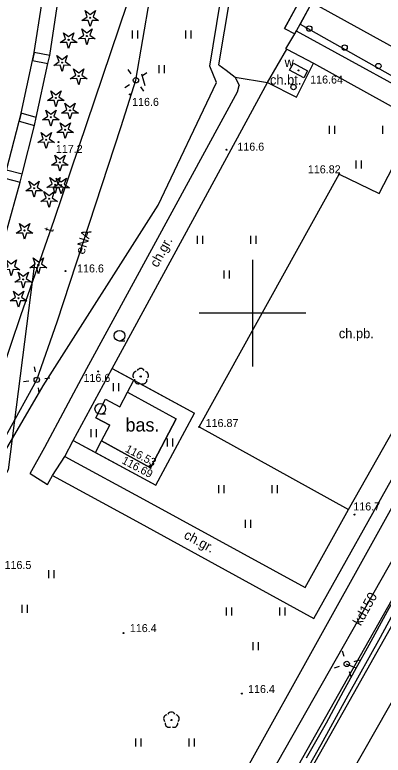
# Model space of a CAD drawing. Extents: x 6434771 to 6436222, y 5663454 to 5664782.
# Drawn here: x 6435577.7 to 6435612.2, y 5664058.6 to 5664127.9 of the extents above; entities that cross this region are included whole.
import ezdxf

# ---------------------------------------------------------------- set-up
doc = ezdxf.new("R2010")
doc.units = 0
for name, color, linetype in [('Warstwa 1', 7, 'Continuous'), ('Warstwa 10', 7, 'Continuous'), ('Warstwa 11', 7, 'Continuous'), ('Warstwa 12', 7, 'Continuous'), ('Warstwa 13', 7, 'Continuous'), ('Warstwa 18', 7, 'Continuous'), ('Warstwa 2', 7, 'Continuous'), ('Warstwa 25', 7, 'Continuous'), ('Warstwa 34', 7, 'Continuous'), ('Warstwa 4', 7, 'Continuous'), ('Warstwa 5', 7, 'Continuous'), ('Warstwa 6', 7, 'Continuous'), ('Warstwa 63', 7, 'Continuous'), ('Warstwa 7', 7, 'Continuous'), ('Warstwa 9', 7, 'Continuous')]:
    doc.layers.add(name, color=color, linetype=linetype)

msp = doc.modelspace()

# ---------------------------------------------------------------- linework, layer by layer
at = {"layer": 'Warstwa 1'}
for points in [[(6435610.591, 5664138.304), (6435633.882, 5664125.525), (6435628.697, 5664116.319), (6435605.542, 5664129.104)], [(6435579.389, 5664123.679), (6435580.828, 5664123.376), (6435581.013, 5664124.128), (6435579.569, 5664124.43)], [(6435578.165, 5664117.981), (6435579.589, 5664117.594), (6435579.758, 5664118.333), (6435578.335, 5664118.728)], [(6435576.811, 5664112.655), (6435578.249, 5664112.29), (6435578.438, 5664113.038), (6435576.986, 5664113.407)]]:
    msp.add_lwpolyline(points, close=True, dxfattribs=at)
msp.add_circle((6435603.828, 5664121.175), 0.25, dxfattribs=at)
at = {"layer": 'Warstwa 10'}
for points in [[(6435584.019, 5664127.411), (6435584.521, 5664127.758), (6435584.319, 5664128.334), (6435584.804, 5664127.964), (6435585.289, 5664128.334), (6435585.087, 5664127.758), (6435585.589, 5664127.411), (6435584.979, 5664127.425), (6435584.804, 5664126.841), (6435584.629, 5664127.425)], [(6435583.709, 5664125.705), (6435584.211, 5664126.052), (6435584.009, 5664126.628), (6435584.494, 5664126.258), (6435584.979, 5664126.628), (6435584.777, 5664126.052), (6435585.279, 5664125.705), (6435584.669, 5664125.719), (6435584.494, 5664125.135), (6435584.319, 5664125.719)], [(6435582.004, 5664125.346), (6435582.506, 5664125.693), (6435582.304, 5664126.269), (6435582.789, 5664125.899), (6435583.274, 5664126.269), (6435583.072, 5664125.693), (6435583.574, 5664125.346), (6435582.964, 5664125.36), (6435582.789, 5664124.776), (6435582.614, 5664125.36)], [(6435581.389, 5664123.213), (6435581.891, 5664123.56), (6435581.689, 5664124.136), (6435582.174, 5664123.766), (6435582.659, 5664124.136), (6435582.457, 5664123.56), (6435582.959, 5664123.213), (6435582.349, 5664123.227), (6435582.174, 5664122.643), (6435581.999, 5664123.227)], [(6435582.944, 5664121.954), (6435583.446, 5664122.301), (6435583.244, 5664122.877), (6435583.729, 5664122.507), (6435584.214, 5664122.877), (6435584.012, 5664122.301), (6435584.514, 5664121.954), (6435583.904, 5664121.968), (6435583.729, 5664121.384), (6435583.554, 5664121.968)], [(6435580.809, 5664119.91), (6435581.311, 5664120.257), (6435581.109, 5664120.833), (6435581.594, 5664120.463), (6435582.079, 5664120.833), (6435581.877, 5664120.257), (6435582.379, 5664119.91), (6435581.769, 5664119.924), (6435581.594, 5664119.34), (6435581.419, 5664119.924)], [(6435580.337, 5664118.096), (6435580.839, 5664118.443), (6435580.637, 5664119.019), (6435581.122, 5664118.649), (6435581.607, 5664119.019), (6435581.405, 5664118.443), (6435581.907, 5664118.096), (6435581.297, 5664118.11), (6435581.122, 5664117.526), (6435580.947, 5664118.11)], [(6435582.125, 5664118.734), (6435582.627, 5664119.081), (6435582.425, 5664119.657), (6435582.91, 5664119.287), (6435583.395, 5664119.657), (6435583.193, 5664119.081), (6435583.695, 5664118.734), (6435583.085, 5664118.748), (6435582.91, 5664118.164), (6435582.735, 5664118.748)], [(6435581.683, 5664116.919), (6435582.185, 5664117.266), (6435581.983, 5664117.842), (6435582.468, 5664117.472), (6435582.953, 5664117.842), (6435582.751, 5664117.266), (6435583.253, 5664116.919), (6435582.643, 5664116.933), (6435582.468, 5664116.349), (6435582.293, 5664116.933)], [(6435579.901, 5664115.991), (6435580.403, 5664116.338), (6435580.201, 5664116.914), (6435580.686, 5664116.544), (6435581.171, 5664116.914), (6435580.969, 5664116.338), (6435581.471, 5664115.991), (6435580.861, 5664116.005), (6435580.686, 5664115.421), (6435580.511, 5664116.005)], [(6435581.186, 5664113.865), (6435581.688, 5664114.212), (6435581.486, 5664114.788), (6435581.971, 5664114.418), (6435582.456, 5664114.788), (6435582.254, 5664114.212), (6435582.756, 5664113.865), (6435582.146, 5664113.879), (6435581.971, 5664113.295), (6435581.796, 5664113.879)], [(6435578.766, 5664111.454), (6435579.268, 5664111.801), (6435579.066, 5664112.377), (6435579.551, 5664112.007), (6435580.036, 5664112.377), (6435579.834, 5664111.801), (6435580.336, 5664111.454), (6435579.726, 5664111.468), (6435579.551, 5664110.884), (6435579.376, 5664111.468)], [(6435580.731, 5664111.781), (6435581.233, 5664112.128), (6435581.031, 5664112.704), (6435581.516, 5664112.334), (6435582.001, 5664112.704), (6435581.799, 5664112.128), (6435582.301, 5664111.781), (6435581.691, 5664111.795), (6435581.516, 5664111.211), (6435581.341, 5664111.795)], [(6435581.304, 5664111.74), (6435581.806, 5664112.087), (6435581.604, 5664112.663), (6435582.089, 5664112.293), (6435582.574, 5664112.663), (6435582.372, 5664112.087), (6435582.874, 5664111.74), (6435582.264, 5664111.754), (6435582.089, 5664111.17), (6435581.914, 5664111.754)], [(6435580.175, 5664110.467), (6435580.677, 5664110.814), (6435580.475, 5664111.39), (6435580.96, 5664111.02), (6435581.445, 5664111.39), (6435581.243, 5664110.814), (6435581.745, 5664110.467), (6435581.135, 5664110.481), (6435580.96, 5664109.897), (6435580.785, 5664110.481)], [(6435577.879, 5664107.495), (6435578.381, 5664107.842), (6435578.179, 5664108.418), (6435578.664, 5664108.048), (6435579.149, 5664108.418), (6435578.947, 5664107.842), (6435579.449, 5664107.495), (6435578.839, 5664107.509), (6435578.664, 5664106.925), (6435578.489, 5664107.509)], [(6435579.167, 5664104.266), (6435579.669, 5664104.613), (6435579.467, 5664105.189), (6435579.952, 5664104.819), (6435580.437, 5664105.189), (6435580.235, 5664104.613), (6435580.737, 5664104.266), (6435580.127, 5664104.28), (6435579.952, 5664103.696), (6435579.777, 5664104.28)], [(6435576.637, 5664104.07), (6435577.139, 5664104.417), (6435576.937, 5664104.993), (6435577.422, 5664104.623), (6435577.907, 5664104.993), (6435577.705, 5664104.417), (6435578.207, 5664104.07), (6435577.597, 5664104.084), (6435577.422, 5664103.5), (6435577.247, 5664104.084)], [(6435577.753, 5664102.916), (6435578.255, 5664103.263), (6435578.053, 5664103.839), (6435578.538, 5664103.469), (6435579.023, 5664103.839), (6435578.821, 5664103.263), (6435579.323, 5664102.916), (6435578.713, 5664102.93), (6435578.538, 5664102.346), (6435578.363, 5664102.93)], [(6435577.312, 5664101.152), (6435577.814, 5664101.499), (6435577.612, 5664102.075), (6435578.097, 5664101.705), (6435578.582, 5664102.075), (6435578.38, 5664101.499), (6435578.882, 5664101.152), (6435578.272, 5664101.166), (6435578.097, 5664100.582), (6435577.922, 5664101.166)]]:
    msp.add_lwpolyline(points, close=True, dxfattribs=at)
for centre in [(6435584.804, 5664127.666), (6435584.494, 5664125.96), (6435582.789, 5664125.601), (6435582.174, 5664123.468), (6435583.729, 5664122.209), (6435581.594, 5664120.165), (6435582.91, 5664118.989), (6435581.122, 5664118.351), (6435582.468, 5664117.174), (6435580.686, 5664116.246), (6435581.971, 5664114.12), (6435581.516, 5664112.036), (6435579.551, 5664111.709), (6435582.089, 5664111.995), (6435580.96, 5664110.722), (6435578.664, 5664107.75), (6435579.952, 5664104.521), (6435578.538, 5664103.171), (6435578.097, 5664101.407)]:
    msp.add_circle(centre, 0.05, dxfattribs=at)
at = {"layer": 'Warstwa 11'}
for centre, radius in [((6435605.304, 5664126.659), 0.25), ((6435608.613, 5664124.879), 0.25), ((6435611.772, 5664123.151), 0.25), ((6435589.529, 5664094.08), 0.05), ((6435592.406, 5664061.911), 0.05)]:
    msp.add_circle(centre, radius, dxfattribs=at)
for centre, start, end in [((6435589.529, 5664094.455), 30.14713, 149.85287), ((6435589.172, 5664094.196), 102.14713, 221.85287), ((6435589.886, 5664094.196), 318.14713, 77.85287), ((6435589.309, 5664093.777), 174.14713, 293.85287), ((6435589.749, 5664093.777), 246.14713, 5.85287), ((6435592.049, 5664062.027), 102.14713, 221.85287), ((6435592.406, 5664062.286), 30.14713, 149.85287), ((6435592.763, 5664062.027), 318.14713, 77.85287), ((6435592.186, 5664061.608), 174.14713, 293.85287), ((6435592.626, 5664061.608), 246.14713, 5.85287)]:
    msp.add_arc(centre, 0.375, start, end, dxfattribs=at)
at = {"layer": 'Warstwa 12'}
for points in [[(6435554.4, 5664040.29), (6435555.237, 5664042.576), (6435557.85, 5664043.012), (6435560.597, 5664049.36), (6435565.468, 5664059.949), (6435568.83, 5664066.411), (6435571.54, 5664071.734), (6435569.336, 5664073.9), (6435574.347, 5664083.888), (6435579.805, 5664093.765), (6435581.708, 5664099.211), (6435587.702, 5664117.494), (6435589.081, 5664121.815), (6435590.394, 5664129.486), (6435592.115, 5664144.175), (6435592.288, 5664152.329), (6435593.379, 5664155.102)], [(6435589.944, 5664134.799), (6435589.791, 5664134.271), (6435588.233, 5664128.919), (6435581.44, 5664108.794), (6435578.284, 5664099.767), (6435573.712, 5664086.343), (6435573.582, 5664086.106), (6435573.454, 5664085.868), (6435568.958, 5664077.552), (6435561.799, 5664063.628), (6435555.383, 5664051.762), (6435555.255, 5664051.525)], [(6435631.549, 5664121.292), (6435637.248, 5664117.898), (6435639.048, 5664116.863), (6435636.832, 5664113.039), (6435573.112, 5663999.914), (6435567.369, 5663989.773), (6435556.895, 5663969.528), (6435551.55, 5663961.662), (6435548.98, 5663960.053), (6435545.915, 5663958.84), (6435541.4, 5663958.414), (6435537.043, 5663959.497), (6435521.938, 5663967.479), (6435521.907, 5663967.449), (6435520.396, 5663968.198), (6435507.178, 5663968.407), (6435506.471, 5663968.695), (6435506.124, 5663968.813)], [(6435605.052, 5664058.362), (6435606.905, 5664061.66), (6435608.524, 5664064.612), (6435609.708, 5664066.763), (6435610.918, 5664068.948), (6435612.641, 5664072.095), (6435614.468, 5664075.417), (6435617.256, 5664080.133), (6435618.429, 5664082.261), (6435619.624, 5664084.368)], [(6435613.773, 5664073.054), (6435611.935, 5664069.649), (6435608.927, 5664064.214), (6435606.38, 5664059.602), (6435604.048, 5664055.441), (6435601.431, 5664051.001), (6435598.591, 5664045.89), (6435596.298, 5664041.884), (6435593.193, 5664036.409), (6435591.865, 5664034.013), (6435589.351, 5664029.314), (6435586.652, 5664024.478), (6435583.855, 5664019.378), (6435580.904, 5664014.034), (6435579.535, 5664011.433), (6435576.909, 5664006.754), (6435573.014, 5663999.95), (6435571.264, 5663996.881), (6435567.502, 5663990.275), (6435564.072, 5663984.352), (6435560.777, 5663978.635), (6435556.325, 5663970.985)], [(6435609.708, 5664066.763), (6435608.794, 5664067.155)]]:
    msp.add_lwpolyline(points, dxfattribs=at)
at = {"layer": 'Warstwa 13'}
for centre in [(6435588.512, 5664120.496), (6435581.849, 5664116.022), (6435597.566, 5664115.314), (6435582.504, 5664103.945), (6435585.552, 5664094.558), (6435609.55, 5664081.155), (6435587.908, 5664070.053), (6435599.008, 5664064.389)]:
    msp.add_circle(centre, 0.045, dxfattribs=at)
at = {"layer": 'Warstwa 18'}
msp.add_lwpolyline([(6435606.069, 5664130.064), (6435605.125, 5664130.588), (6435602.981, 5664126.659), (6435603.945, 5664126.153), (6435606.063, 5664130.067)], dxfattribs=at)
at = {"layer": 'Warstwa 2'}
msp.add_lwpolyline([(6435605.542, 5664129.104), (6435604.454, 5664127.08), (6435627.453, 5664114.118), (6435628.697, 5664116.319)], close=True, dxfattribs=at)
for centre in [(6435589.081, 5664121.815), (6435579.805, 5664093.765), (6435608.812, 5664067.162)]:
    msp.add_circle(centre, 0.25, dxfattribs=at)
at = {"layer": 'Warstwa 25'}
for centre in [(6435608.12, 5664113.01), (6435594.99, 5664089.36), (6435590.399, 5664085.709), (6435590.453, 5664085.523)]:
    msp.add_circle(centre, 0.045, dxfattribs=at)
at = {"layer": 'Warstwa 34'}
msp.add_lwpolyline([(6435585.319, 5664090.216), (6435586.244, 5664091.954), (6435587.567, 5664091.251), (6435588.293, 5664092.615), (6435592.864, 5664090.124), (6435590.453, 5664085.523), (6435585.857, 5664088.04), (6435586.642, 5664089.513)], close=True, dxfattribs=at)
at = {"layer": 'Warstwa 4'}
for points in [[(6435580.399, 5664093.207), (6435591.18, 5664110.128), (6435596.62, 5664121.611), (6435595.996, 5664123.123), (6435597.937, 5664134.966), (6435601.93, 5664144.8), (6435605.393, 5664142.717), (6435609.027, 5664140.972)], [(6435588.649, 5664122.428), (6435588.36, 5664122.836)], [(6435589.694, 5664122.247), (6435590.102, 5664122.536)], [(6435589.949, 5664121.28), (6435589.651, 5664122.389)], [(6435588.468, 5664121.383), (6435588.06, 5664121.094)], [(6435589.513, 5664121.202), (6435589.802, 5664120.794)], [(6435628.839, 5664110.292), (6435594.1, 5664047.72)], [(6435579.596, 5664104.649), (6435577.123, 5664085.338), (6435558.197, 5664050.985)], [(6435579.685, 5664094.505), (6435579.606, 5664094.999)], [(6435579.065, 5664093.645), (6435578.571, 5664093.566)], [(6435580.545, 5664093.885), (6435581.039, 5664093.964)], [(6435574.765, 5664083.554), (6435580.399, 5664093.207)], [(6435579.925, 5664093.025), (6435580.004, 5664092.531)], [(6435608.575, 5664067.873), (6435608.416, 5664068.348)], [(6435609.523, 5664067.399), (6435609.998, 5664067.558)], [(6435608.101, 5664066.925), (6435607.626, 5664066.766)], [(6435609.049, 5664066.451), (6435609.208, 5664065.976)]]:
    msp.add_lwpolyline(points, dxfattribs=at)
msp.add_lwpolyline([(6435603.471, 5664122.767), (6435603.829, 5664123.426), (6435605.147, 5664122.709), (6435604.789, 5664122.05)], close=True, dxfattribs=at)
at = {"layer": 'Warstwa 5'}
for p, q in [((6435596.844, 5664123.263), (6435598.592, 5664133.651)), ((6435596.844, 5664123.263), (6435598.592, 5664133.651)), ((6435602.981, 5664126.659), (6435605.125, 5664130.588)), ((6435581.013, 5664124.128), (6435581.726, 5664128.733)), ((6435602.981, 5664126.659), (6435603.945, 5664126.153)), ((6435588.762, 5664125.717), (6435588.762, 5664126.467)), ((6435589.262, 5664125.717), (6435589.262, 5664126.467)), ((6435593.762, 5664125.717), (6435593.762, 5664126.467)), ((6435594.262, 5664125.717), (6435594.262, 5664126.467)), ((6435603.1, 5664124.774), (6435603.945, 5664126.153)), ((6435601.41, 5664121.6), (6435603.21, 5664124.716)), ((6435603.1, 5664124.774), (6435603.21, 5664124.716)), ((6435580.828, 5664123.376), (6435581.013, 5664124.128)), ((6435579.758, 5664118.333), (6435580.828, 5664123.376)), ((6435591.262, 5664122.467), (6435591.262, 5664123.217)), ((6435591.762, 5664122.467), (6435591.762, 5664123.217)), ((6435596.844, 5664123.263), (6435597.535, 5664122.777)), ((6435596.844, 5664123.263), (6435597.535, 5664122.777)), ((6435604.113, 5664120.242), (6435605.693, 5664123.424)), ((6435605.693, 5664123.424), (6435622.57, 5664114.06)), ((6435597.535, 5664122.777), (6435598.373, 5664122.117)), ((6435597.535, 5664122.777), (6435598.373, 5664122.117)), ((6435598.373, 5664122.117), (6435601.41, 5664121.6)), ((6435598.373, 5664122.117), (6435598.755, 5664121.337)), ((6435594.417, 5664108.706), (6435601.41, 5664121.6)), ((6435598.58, 5664120.726), (6435598.755, 5664121.337)), ((6435601.41, 5664121.6), (6435604.113, 5664120.242)), ((6435592.661, 5664109.826), (6435598.58, 5664120.726)), ((6435579.589, 5664117.594), (6435579.758, 5664118.333)), ((6435578.438, 5664113.038), (6435579.589, 5664117.594)), ((6435607.193, 5664116.8), (6435607.193, 5664117.55)), ((6435607.693, 5664116.8), (6435607.693, 5664117.55)), ((6435612.193, 5664116.8), (6435612.193, 5664117.55)), ((6435609.693, 5664113.55), (6435609.693, 5664114.3)), ((6435610.193, 5664113.55), (6435610.193, 5664114.3)), ((6435611.84, 5664111.2), (6435613.12, 5664113.69)), ((6435578.249, 5664112.29), (6435578.438, 5664113.038)), ((6435594.99, 5664089.36), (6435608.12, 5664113.01)), ((6435608.12, 5664113.01), (6435611.84, 5664111.2)), ((6435576.959, 5664107.656), (6435578.249, 5664112.29)), ((6435584.504, 5664094.821), (6435592.661, 5664109.826)), ((6435586.856, 5664094.821), (6435594.417, 5664108.706)), ((6435594.838, 5664106.504), (6435594.838, 5664107.254)), ((6435595.338, 5664106.504), (6435595.338, 5664107.254)), ((6435599.838, 5664106.504), (6435599.838, 5664107.254)), ((6435600.338, 5664106.504), (6435600.338, 5664107.254)), ((6435590.128, 5664032.68), (6435631.535, 5664105.853)), ((6435597.338, 5664103.254), (6435597.338, 5664104.004)), ((6435597.838, 5664103.254), (6435597.838, 5664104.004)), ((6435580.552, 5664087.46), (6435584.504, 5664094.821)), ((6435583.225, 5664088.094), (6435586.856, 5664094.821)), ((6435586.856, 5664094.821), (6435588.882, 5664093.721)), ((6435586.856, 5664094.821), (6435594.558, 5664090.639)), ((6435586.977, 5664092.717), (6435586.977, 5664093.467)), ((6435587.477, 5664092.717), (6435587.477, 5664093.467)), ((6435588.293, 5664092.615), (6435588.882, 5664093.721)), ((6435588.293, 5664092.615), (6435588.882, 5664093.721)), ((6435588.882, 5664093.721), (6435594.558, 5664090.639)), ((6435585.319, 5664090.216), (6435586.244, 5664091.954)), ((6435586.244, 5664091.954), (6435587.567, 5664091.251)), ((6435587.567, 5664091.251), (6435588.293, 5664092.615)), ((6435588.293, 5664092.615), (6435592.864, 5664090.124)), ((6435590.941, 5664083.891), (6435594.558, 5664090.639)), ((6435590.941, 5664083.891), (6435594.558, 5664090.639)), ((6435585.319, 5664090.216), (6435586.642, 5664089.513)), ((6435590.453, 5664085.523), (6435592.864, 5664090.124)), ((6435585.857, 5664088.04), (6435586.642, 5664089.513)), ((6435594.99, 5664089.36), (6435608.99, 5664081.61)), ((6435605.738, 5664071.428), (6435616.003, 5664089.801)), ((6435584.902, 5664088.402), (6435584.902, 5664089.152)), ((6435585.402, 5664088.402), (6435585.402, 5664089.152)), ((6435582.428, 5664086.587), (6435583.225, 5664088.094)), ((6435583.225, 5664088.094), (6435585.287, 5664086.971)), ((6435583.225, 5664088.094), (6435590.941, 5664083.891)), ((6435585.287, 5664086.971), (6435585.857, 5664088.04)), ((6435585.287, 5664086.971), (6435585.857, 5664088.04)), ((6435585.857, 5664088.04), (6435590.453, 5664085.523)), ((6435592.048, 5664087.511), (6435592.048, 5664088.261)), ((6435592.548, 5664087.511), (6435592.548, 5664088.261)), ((6435579.193, 5664084.984), (6435580.552, 5664087.46)), ((6435582.428, 5664086.587), (6435590.143, 5664082.411)), ((6435585.287, 5664086.971), (6435590.941, 5664083.891)), ((6435579.193, 5664084.984), (6435580.816, 5664083.976)), ((6435580.816, 5664083.976), (6435581.267, 5664084.797)), ((6435581.267, 5664084.797), (6435589.153, 5664080.527)), ((6435596.842, 5664083.147), (6435596.842, 5664083.897)), ((6435597.342, 5664083.147), (6435597.342, 5664083.897)), ((6435601.842, 5664083.147), (6435601.842, 5664083.897)), ((6435602.342, 5664083.147), (6435602.342, 5664083.897)), ((6435590.143, 5664082.411), (6435604.912, 5664074.323)), ((6435604.912, 5664074.323), (6435608.99, 5664081.61)), ((6435589.153, 5664080.527), (6435605.738, 5664071.428)), ((6435599.342, 5664079.897), (6435599.342, 5664080.647)), ((6435599.842, 5664079.897), (6435599.842, 5664080.647)), ((6435580.932, 5664075.205), (6435580.932, 5664075.955)), ((6435581.432, 5664075.205), (6435581.432, 5664075.955)), ((6435578.432, 5664071.955), (6435578.432, 5664072.705)), ((6435578.932, 5664071.955), (6435578.932, 5664072.705)), ((6435597.563, 5664071.698), (6435597.563, 5664072.448)), ((6435598.063, 5664071.698), (6435598.063, 5664072.448)), ((6435602.563, 5664071.698), (6435602.563, 5664072.448)), ((6435603.063, 5664071.698), (6435603.063, 5664072.448)), ((6435596.144, 5664033.938), (6435616.927, 5664070.478)), ((6435600.063, 5664068.448), (6435600.063, 5664069.198)), ((6435600.563, 5664068.448), (6435600.563, 5664069.198)), ((6435589.081, 5664059.427), (6435589.081, 5664060.177)), ((6435589.581, 5664059.427), (6435589.581, 5664060.177)), ((6435594.081, 5664059.427), (6435594.081, 5664060.177)), ((6435594.581, 5664059.427), (6435594.581, 5664060.177))]:
    msp.add_line(p, q, dxfattribs=at)
at = {"layer": 'Warstwa 6'}
for p, q in [((6435588.044, 5664097.399), (6435587.544, 5664097.399)), ((6435586.251, 5664090.543), (6435585.751, 5664090.543))]:
    msp.add_line(p, q, dxfattribs=at)
for centre, radius in [((6435604.309, 5664122.738), 0.045), ((6435587.544, 5664097.899), 0.5), ((6435585.751, 5664091.043), 0.5)]:
    msp.add_circle(centre, radius, dxfattribs=at)
at = {"layer": 'Warstwa 63'}
for p, q in [((6435600, 5664105), (6435600, 5664095)), ((6435605, 5664100), (6435595, 5664100))]:
    msp.add_line(p, q, dxfattribs=at)
at = {"layer": 'Warstwa 7'}
msp.add_lwpolyline([(6435589.296, 5664034.963), (6435641.592, 5664127.095)], dxfattribs=at)
at = {"layer": 'Warstwa 9'}
for p, q in [((6435579.569, 5664124.43), (6435580.282, 5664128.982)), ((6435603.1, 5664124.774), (6435603.945, 5664126.153)), ((6435603.945, 5664126.153), (6435604.096, 5664126.433)), ((6435604.096, 5664126.433), (6435627.223, 5664113.737)), ((6435601.41, 5664121.6), (6435603.21, 5664124.716)), ((6435603.1, 5664124.774), (6435603.21, 5664124.716)), ((6435603.21, 5664124.716), (6435605.693, 5664123.424)), ((6435603.21, 5664124.716), (6435605.693, 5664123.424)), ((6435579.389, 5664123.679), (6435579.569, 5664124.43)), ((6435578.335, 5664118.728), (6435579.389, 5664123.679)), ((6435604.113, 5664120.242), (6435605.693, 5664123.424)), ((6435605.693, 5664123.424), (6435622.57, 5664114.06)), ((6435598.373, 5664122.117), (6435601.41, 5664121.6)), ((6435598.373, 5664122.117), (6435598.755, 5664121.337)), ((6435594.417, 5664108.706), (6435601.41, 5664121.6)), ((6435598.58, 5664120.726), (6435598.755, 5664121.337)), ((6435601.41, 5664121.6), (6435604.113, 5664120.242)), ((6435592.661, 5664109.826), (6435598.58, 5664120.726)), ((6435578.165, 5664117.981), (6435578.335, 5664118.728)), ((6435576.986, 5664113.407), (6435578.165, 5664117.981)), ((6435611.84, 5664111.2), (6435613.12, 5664113.69)), ((6435594.99, 5664089.36), (6435608.12, 5664113.01)), ((6435608.12, 5664113.01), (6435611.84, 5664111.2)), ((6435584.504, 5664094.821), (6435592.661, 5664109.826)), ((6435586.856, 5664094.821), (6435594.417, 5664108.706)), ((6435608.99, 5664081.61), (6435623.81, 5664107.94)), ((6435608.99, 5664081.61), (6435623.81, 5664107.94)), ((6435590.128, 5664032.68), (6435631.535, 5664105.853)), ((6435580.552, 5664087.46), (6435584.504, 5664094.821)), ((6435583.225, 5664088.094), (6435586.856, 5664094.821)), ((6435594.99, 5664089.36), (6435608.99, 5664081.61)), ((6435605.738, 5664071.428), (6435616.003, 5664089.801)), ((6435582.428, 5664086.587), (6435583.225, 5664088.094)), ((6435579.193, 5664084.984), (6435580.552, 5664087.46)), ((6435581.267, 5664084.797), (6435582.428, 5664086.587)), ((6435581.267, 5664084.797), (6435582.428, 5664086.587)), ((6435582.428, 5664086.587), (6435590.143, 5664082.411)), ((6435579.193, 5664084.984), (6435580.816, 5664083.976)), ((6435580.816, 5664083.976), (6435581.267, 5664084.797)), ((6435581.267, 5664084.797), (6435589.153, 5664080.527)), ((6435590.143, 5664082.411), (6435604.912, 5664074.323)), ((6435604.912, 5664074.323), (6435608.99, 5664081.61)), ((6435589.153, 5664080.527), (6435605.738, 5664071.428)), ((6435596.144, 5664033.938), (6435616.927, 5664070.478))]:
    msp.add_line(p, q, dxfattribs=at)

# ---------------------------------------------------------------- texts
at = {"layer": 'Warstwa 13'}
for s, p in [('116.6', (6435588.725, 5664119.416)), ('117.2', (6435581.59, 5664115.014)), ('116.6', (6435598.577, 5664115.223)), ('116.6', (6435583.576, 5664103.822)), ('116.6', (6435584.176, 5664093.574)), ('116.7', (6435609.428, 5664081.537)), ('116.5', (6435576.788, 5664076.056)), ('116.4', (6435588.515, 5664070.146)), ('116.4', (6435599.579, 5664064.44))]:
    msp.add_text(s, height=0.75, dxfattribs=at).set_placement(p)
for s, rotation, p in [('t', 72.14685, (6435581.295, 5664107.528)), ('eNA', 72.54219, (6435584.233, 5664105.436))]:
    msp.add_text(s, height=0.9, rotation=rotation, dxfattribs=at).set_placement(p)
at = {"layer": 'Warstwa 25'}
for s, p in [('116.82', (6435605.175, 5664113.102)), ('116.87', (6435595.608, 5664089.35))]:
    msp.add_text(s, height=0.75, dxfattribs=at).set_placement(p)
for s, p in [('116.53', (6435588.016, 5664087.073)), ('116.69', (6435587.698, 5664085.988))]:
    msp.add_text(s, height=0.75, rotation=331.98894, dxfattribs=at).set_placement(p)
at = {"layer": 'Warstwa 34'}
msp.add_text('bas.', height=1.25, dxfattribs=at).set_placement((6435588.117, 5664088.928))
at = {"layer": 'Warstwa 5'}
msp.add_text('w', height=0.9, dxfattribs=at).set_placement((6435602.997, 5664123.063))
at = {"layer": 'Warstwa 6'}
msp.add_text('116.64', height=0.75, dxfattribs=at).set_placement((6435605.392, 5664121.509))
at = {"layer": 'Warstwa 7'}
msp.add_text('kd150', height=0.9, rotation=61.08876, dxfattribs=at).set_placement((6435610.121, 5664070.674))
at = {"layer": 'Warstwa 9'}
for s, p in [('ch.bt.', (6435601.627, 5664121.408)), ('ch.pb.', (6435608.073, 5664097.665))]:
    msp.add_text(s, height=0.9, dxfattribs=at).set_placement(p)
for rotation, p in [(61.43253, (6435591.11, 5664104.219)), (331.24982, (6435593.494, 5664078.978))]:
    msp.add_text('ch.gr.', height=0.9, rotation=rotation, dxfattribs=at).set_placement(p)

doc.saveas('drawing.dxf')
